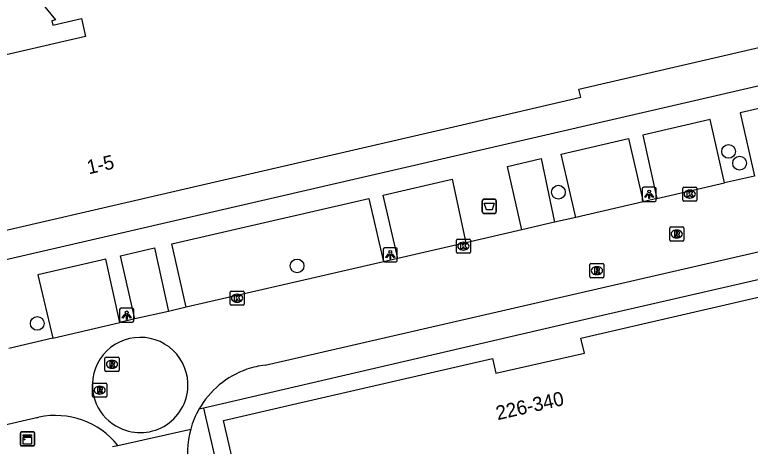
# Model space of a CAD drawing. Extents: x 156414 to 157775, y 382335 to 383765.
# Drawn here: x 156968.2 to 157020.5, y 383422.4 to 383453.1 of the extents above; entities that cross this region are included whole.
import ezdxf

# ---------------------------------------------------------------- set-up
doc = ezdxf.new("R2010")
doc.units = 0
for name, color, linetype in [('IMGEO_Afval_apart_plaats', 7, 'Continuous'), ('IMGEO_Boom', 7, 'Continuous'), ('IMGEO_Kast', 7, 'Continuous'), ('IMGEO_Kolk', 7, 'Continuous'), ('IMGEO_Lichtpunt', 7, 'Continuous'), ('IMGEO_Pand', 7, 'Continuous'), ('IMGEO_Pand_nummerreeks', 7, 'Continuous'), ('IMGEO_Rijbaan_lokaal_gesloten', 7, 'Continuous'), ('IMGEO_Rijbaan_lokaal_open', 7, 'Continuous'), ('IMGEO_Rioolput', 7, 'Continuous'), ('IMGEO_Voetpad_open', 7, 'Continuous')]:
    doc.layers.add(name, color=color, linetype=linetype)

msp = doc.modelspace()

# ---------------------------------------------------------------- linework, layer by layer
at = {"layer": 'IMGEO_Afval_apart_plaats'}
for p, q in [((157001.425, 383439.068), (157001.425, 383439.868)), ((157001.425, 383439.868), (157001.425, 383439.068)), ((157001.525, 383439.968), (157002.315, 383439.968)), ((157002.315, 383439.968), (157001.525, 383439.968)), ((157002.415, 383439.868), (157002.415, 383439.068)), ((157002.415, 383439.068), (157002.415, 383439.868)), ((157002.315, 383438.968), (157001.525, 383438.968)), ((157001.525, 383438.968), (157002.315, 383438.968))]:
    msp.add_line(p, q, dxfattribs=at)
msp.add_lwpolyline([(157001.568, 383439.682), (157002.272, 383439.682), (157002.123, 383439.212), (157001.717, 383439.212), (157001.568, 383439.682)], dxfattribs=at)
for centre, start, end in [((157001.525, 383439.868), 90, 180), ((157001.525, 383439.868), 90, 180), ((157002.315, 383439.868), 0, 90), ((157002.315, 383439.868), 360, 90), ((157001.525, 383439.068), 180, 270), ((157001.525, 383439.068), 180, 270), ((157002.315, 383439.068), 270, 0), ((157002.315, 383439.068), 270, 0)]:
    msp.add_arc(centre, 0.1, start, end, dxfattribs=at)
at = {"layer": 'IMGEO_Boom'}
for centre in [(157018.946, 383443.377), (157019.724, 383442.536), (157006.836, 383440.472), (156988.255, 383435.231), (156969.779, 383431.145)]:
    msp.add_circle(centre, 0.489, dxfattribs=at)
at = {"layer": 'IMGEO_Kast'}
for p, q in [((156968.583, 383422.502), (156968.583, 383423.343)), ((156968.583, 383423.343), (156968.583, 383422.502)), ((156968.658, 383423.427), (156969.499, 383423.427)), ((156969.499, 383423.427), (156968.658, 383423.427)), ((156969.583, 383423.352), (156969.583, 383422.511)), ((156969.583, 383422.511), (156969.583, 383423.352)), ((156969.508, 383422.427), (156968.667, 383422.427)), ((156968.667, 383422.427), (156969.508, 383422.427))]:
    msp.add_line(p, q, dxfattribs=at)
for points in [[(156968.778, 383423.217), (156969.378, 383423.217), (156969.378, 383423.132), (156968.778, 383423.132), (156968.778, 383423.217)], [(156968.778, 383423.042), (156969.378, 383423.042), (156969.378, 383422.553), (156968.778, 383422.553), (156968.778, 383423.042)]]:
    msp.add_lwpolyline(points, dxfattribs=at)
msp.add_circle((156968.862, 383422.891), 0.0377, dxfattribs=at)
for centre, start, end in [((156968.661, 383423.349), 92.4484, 184.2845), ((156968.661, 383423.349), 92.4484, 184.2845), ((156969.505, 383423.349), 2.4484, 94.2845), ((156969.505, 383423.349), 2.4484, 94.2845), ((156968.661, 383422.505), 182.4484, 274.2845), ((156968.661, 383422.505), 182.4484, 274.2845), ((156969.505, 383422.505), 272.4484, 4.2845), ((156969.505, 383422.505), 272.4484, 4.2845)]:
    msp.add_arc(centre, 0.0779, start, end, dxfattribs=at)
at = {"layer": 'IMGEO_Kolk'}
for p, q in [((157015.679, 383439.909), (157015.679, 383440.761)), ((157015.754, 383440.835), (157016.606, 383440.835)), ((157016.167, 383440.615), (157016.192, 383440.615)), ((157016.68, 383440.761), (157016.68, 383439.909)), ((157016.606, 383439.835), (157015.754, 383439.835)), ((157016.19, 383440.055), (157016.165, 383440.055)), ((156999.583, 383436.208), (156999.583, 383437.06)), ((156999.658, 383437.134), (157000.51, 383437.134)), ((157000.071, 383436.914), (157000.096, 383436.914)), ((157000.584, 383437.06), (157000.584, 383436.208)), ((157000.094, 383436.354), (157000.069, 383436.354)), ((157000.51, 383436.134), (156999.658, 383436.134)), ((156983.488, 383432.507), (156983.488, 383433.359)), ((156983.563, 383433.433), (156984.415, 383433.433)), ((156983.976, 383433.213), (156984.001, 383433.213)), ((156984.489, 383433.359), (156984.489, 383432.507)), ((156983.999, 383432.653), (156983.974, 383432.653)), ((156984.415, 383432.433), (156983.563, 383432.433))]:
    msp.add_line(p, q, dxfattribs=at)
for points in [[(157015.679, 383439.909), (157015.679, 383440.761)], [(157015.754, 383440.835), (157016.606, 383440.835)], [(157016, 383440.535), (157016.123, 383440.535), (157016.123, 383440.384), (157016.253, 383440.535), (157016.417, 383440.535), (157016.271, 383440.384), (157016.424, 383440.135), (157016.272, 383440.135), (157016.187, 383440.299), (157016.123, 383440.232), (157016.123, 383440.135), (157016, 383440.135), (157016, 383440.535)], [(157016.68, 383440.761), (157016.68, 383439.909)], [(157016.606, 383439.835), (157015.754, 383439.835)], [(156999.583, 383436.208), (156999.583, 383437.06)], [(156999.658, 383437.134), (157000.51, 383437.134)], [(156999.904, 383436.834), (157000.027, 383436.834), (157000.027, 383436.683), (157000.157, 383436.834), (157000.321, 383436.834), (157000.175, 383436.683), (157000.328, 383436.434), (157000.176, 383436.434), (157000.091, 383436.598), (157000.027, 383436.531), (157000.027, 383436.434), (156999.904, 383436.434), (156999.904, 383436.834)], [(157000.584, 383437.06), (157000.584, 383436.208)], [(157000.51, 383436.134), (156999.658, 383436.134)], [(156983.488, 383432.507), (156983.488, 383433.359)], [(156983.563, 383433.433), (156984.415, 383433.433)], [(156983.809, 383433.133), (156983.932, 383433.133), (156983.932, 383432.982), (156984.062, 383433.133), (156984.226, 383433.133), (156984.08, 383432.982), (156984.233, 383432.733), (156984.081, 383432.733), (156983.996, 383432.897), (156983.932, 383432.83), (156983.932, 383432.733), (156983.809, 383432.733), (156983.809, 383433.133)], [(156984.489, 383433.359), (156984.489, 383432.507)], [(156984.415, 383432.433), (156983.563, 383432.433)]]:
    msp.add_lwpolyline(points, dxfattribs=at)
for centre, start, end in [((157015.756, 383440.759), 91.552, 178.448), ((157015.756, 383440.759), 91.552, 178.448), ((157016.604, 383440.759), 1.552, 88.448), ((157016.604, 383440.759), 1.552, 88.448), ((157015.756, 383439.911), 181.552, 268.448), ((157015.756, 383439.911), 181.552, 268.448), ((157016.604, 383439.911), 271.552, 358.448), ((157016.604, 383439.911), 271.552, 358.448), ((156999.66, 383437.058), 91.552, 178.448), ((156999.66, 383437.058), 91.552, 178.448), ((157000.508, 383437.058), 1.552, 88.448), ((157000.508, 383437.058), 1.552, 88.448), ((156999.66, 383436.21), 181.552, 268.448), ((156999.66, 383436.21), 181.552, 268.448), ((157000.508, 383436.21), 271.552, 358.448), ((157000.508, 383436.21), 271.552, 358.448), ((156983.565, 383433.357), 91.552, 178.448), ((156983.565, 383433.357), 91.552, 178.448), ((156984.413, 383433.357), 1.552, 88.448), ((156984.413, 383433.357), 1.552, 88.448), ((156983.565, 383432.509), 181.552, 268.448), ((156983.565, 383432.509), 181.552, 268.448), ((156984.413, 383432.509), 271.552, 358.448), ((156984.413, 383432.509), 271.552, 358.448)]:
    msp.add_arc(centre, 0.0765, start, end, dxfattribs=at)
for centre, major_axis, ratio, start_param, end_param in [((157016.166, 383440.335), (-0.387, 0.002), 0.722429, 4.712389, 7.853982), ((157016.191, 383440.335), (-0.39, 0.002), 0.717154, 1.570796, 4.712389), ((157000.07, 383436.634), (-0.387, 0.002), 0.722429, 4.712389, 7.853982), ((157000.095, 383436.634), (-0.39, 0.002), 0.717154, 1.570796, 4.712389), ((156983.975, 383432.933), (-0.387, 0.002), 0.722429, 4.712389, 7.853982), ((156984, 383432.933), (-0.39, 0.002), 0.717154, 1.570796, 4.712389)]:
    msp.add_ellipse(centre, major_axis=major_axis, ratio=ratio, start_param=start_param, end_param=end_param, dxfattribs=at)
at = {"layer": 'IMGEO_Lichtpunt'}
for p, q in [((157012.79, 383440.723), (157012.79, 383439.916)), ((157012.79, 383440.723), (157012.79, 383439.916)), ((157013.692, 383440.818), (157012.884, 383440.818)), ((157013.692, 383440.818), (157012.884, 383440.818)), ((157013.786, 383439.916), (157013.786, 383440.723)), ((157013.786, 383439.916), (157013.786, 383440.723)), ((157012.884, 383439.822), (157013.692, 383439.822)), ((157012.884, 383439.822), (157013.692, 383439.822)), ((156994.387, 383436.427), (156994.387, 383435.62)), ((156994.387, 383436.427), (156994.387, 383435.62)), ((156995.289, 383436.522), (156994.481, 383436.522)), ((156995.289, 383436.522), (156994.481, 383436.522)), ((156995.383, 383435.62), (156995.383, 383436.427)), ((156995.383, 383435.62), (156995.383, 383436.427)), ((156994.481, 383435.526), (156995.289, 383435.526)), ((156994.481, 383435.526), (156995.289, 383435.526)), ((156975.637, 383432.13), (156975.637, 383431.323)), ((156975.637, 383432.13), (156975.637, 383431.323)), ((156976.539, 383432.225), (156975.731, 383432.225)), ((156976.539, 383432.225), (156975.731, 383432.225)), ((156976.633, 383431.323), (156976.633, 383432.13)), ((156976.633, 383431.323), (156976.633, 383432.13)), ((156975.731, 383431.229), (156976.539, 383431.229)), ((156975.731, 383431.229), (156976.539, 383431.229))]:
    msp.add_line(p, q, dxfattribs=at)
for points in [[(157013.164, 383440.387), (157013.203, 383440.359), (157013.015, 383440.097), (157012.977, 383440.124), (157013.164, 383440.387)], [(157013.376, 383440.359), (157013.414, 383440.386), (157013.601, 383440.124), (157013.562, 383440.096), (157013.376, 383440.359)], [(157013.266, 383440.339), (157013.313, 383440.339), (157013.313, 383440.017), (157013.266, 383440.017), (157013.266, 383440.339)], [(156994.761, 383436.091), (156994.8, 383436.063), (156994.612, 383435.801), (156994.574, 383435.828), (156994.761, 383436.091)], [(156994.863, 383436.043), (156994.91, 383436.043), (156994.91, 383435.721), (156994.863, 383435.721), (156994.863, 383436.043)], [(156994.973, 383436.063), (156995.011, 383436.09), (156995.198, 383435.828), (156995.159, 383435.8), (156994.973, 383436.063)], [(156976.011, 383431.794), (156976.05, 383431.766), (156975.862, 383431.504), (156975.824, 383431.531), (156976.011, 383431.794)], [(156976.113, 383431.746), (156976.16, 383431.746), (156976.16, 383431.424), (156976.113, 383431.424), (156976.113, 383431.746)], [(156976.223, 383431.766), (156976.261, 383431.793), (156976.448, 383431.531), (156976.409, 383431.503), (156976.223, 383431.766)]]:
    msp.add_lwpolyline(points, dxfattribs=at)
for centre in [(157013.289, 383440.521), (156994.886, 383436.225), (156976.136, 383431.928)]:
    msp.add_circle(centre, 0.0994, dxfattribs=at)
for centre, start, end in [((157012.884, 383440.723), 90, 180), ((157012.884, 383440.723), 90, 180), ((157013.692, 383440.723), 0, 90), ((157013.692, 383440.723), 0, 90), ((157012.884, 383439.916), 180, 270), ((157012.884, 383439.916), 180, 270), ((157013.692, 383439.916), 270, 0), ((157013.692, 383439.916), 270, 360), ((156994.481, 383436.427), 90, 180), ((156994.481, 383436.427), 90, 180), ((156995.289, 383436.427), 0, 90), ((156995.289, 383436.427), 0, 90), ((156994.481, 383435.62), 180, 270), ((156994.481, 383435.62), 180, 270), ((156995.289, 383435.62), 270, 0), ((156995.289, 383435.62), 270, 360), ((156975.731, 383432.13), 90, 180), ((156975.731, 383432.13), 90, 180), ((156976.539, 383432.13), 0, 90), ((156976.539, 383432.13), 0, 90), ((156975.731, 383431.323), 180, 270), ((156975.731, 383431.323), 180, 270), ((156976.539, 383431.323), 270, 0), ((156976.539, 383431.323), 270, 360)]:
    msp.add_arc(centre, 0.0946, start, end, dxfattribs=at)
at = {"layer": 'IMGEO_Pand'}
for points in [[(156963.363, 383462.091), (156971.081, 383452.728), (156970.811, 383452.65), (156970.883, 383452.34), (156972.925, 383452.818), (156973.217, 383451.551), (156941.493, 383444.229), (156940.943, 383443.777), (156920.988, 383427.397), (156920.686, 383427.317), (156920.744, 383427.062), (156920.767, 383426.96), (156944.706, 383432.491), (156981.194, 383440.926), (157000, 383445.274), (157008.425, 383447.222), (157008.294, 383447.787), (157030.11, 383452.841)], [(156989.669, 383395.601), (156989.384, 383396.829), (156983.022, 383424.241), (156987.626, 383425.302), (157002.147, 383428.649), (157002.394, 383427.593), (157008.69, 383429.029), (157008.443, 383430.101), (157029.976, 383435.068), (157034.566, 383436.127), (157040.896, 383408.745), (157041.185, 383407.495)]]:
    msp.add_lwpolyline(points, dxfattribs=at)
at = {"layer": 'IMGEO_Rijbaan_lokaal_gesloten'}
for points in [[(157020.787, 383441.609), (157018.654, 383441.136)], [(157013.833, 383440.015), (157018.654, 383441.136)], [(157013.833, 383440.015), (157012.875, 383439.795)], [(156985.993, 383428.175), (157036.197, 383439.716)], [(157012.875, 383439.795), (157008.073, 383438.674)], [(157006.565, 383438.333), (157004.236, 383437.792)], [(157008.073, 383438.674), (157006.565, 383438.333)], [(157004.236, 383437.792), (157000.244, 383436.881)], [(157000.244, 383436.881), (156995.428, 383435.76)], [(156995.428, 383435.76), (156994.401, 383435.53)], [(156994.401, 383435.53), (156989.556, 383434.417), (156987.59, 383433.948), (156980.357, 383432.302)], [(156979.122, 383431.997), (156976.715, 383431.459)], [(156980.357, 383432.302), (156979.122, 383431.997)], [(156976.715, 383431.459), (156975.656, 383431.205)], [(156970.88, 383430.098), (156975.656, 383431.205)], [(156970.88, 383430.098), (156967.763, 383429.361)], [(156915.211, 383411.668), (156917.599, 383412.389), (156969.627, 383424.417), (156969.718, 383424.439), (156969.809, 383424.46), (156969.9, 383424.48)], [(156975.505, 383422.465), (156980.689, 383423.626)], [(156975.121, 383422.379), (156975.505, 383422.465)]]:
    msp.add_lwpolyline(points, dxfattribs=at)
for centre, radius, start, end in [((156986.737, 383421.941), 6.278, 109.0267, 150.4224), ((156986.706, 383422.078), 6.139, 96.6725, 109.1754), ((156986.768, 383421.927), 6.312, 150.4527, 164.3882), ((156971.047, 383418.866), 5.73, 38.9103, 101.5426), ((156986.743, 383421.936), 6.285, 164.3982, 191.9226)]:
    msp.add_arc(centre, radius, start, end, dxfattribs=at)
at = {"layer": 'IMGEO_Rijbaan_lokaal_open'}
for centre, radius, start, end in [((156977.065, 383426.769), 3.371, 102.6409, 203.6577), ((156977.109, 383426.764), 3.385, 2.5025, 103.3537), ((156977.108, 383426.764), 3.386, 244.2588, 2.5089), ((156977.064, 383426.767), 3.37, 203.6402, 244.9628)]:
    msp.add_arc(centre, radius, start, end, dxfattribs=at)
at = {"layer": 'IMGEO_Rioolput'}
for p, q in [((157014.753, 383437.072), (157014.753, 383437.924)), ((157014.828, 383437.998), (157015.68, 383437.998)), ((157015.241, 383437.778), (157015.266, 383437.778)), ((157015.754, 383437.924), (157015.754, 383437.072)), ((157015.264, 383437.218), (157015.239, 383437.218)), ((157015.68, 383436.998), (157014.828, 383436.998)), ((157009.076, 383434.468), (157009.076, 383435.32)), ((157009.151, 383435.394), (157010.003, 383435.394)), ((157009.564, 383435.174), (157009.589, 383435.174)), ((157010.077, 383435.32), (157010.077, 383434.468)), ((157009.587, 383434.614), (157009.562, 383434.614)), ((157010.003, 383434.394), (157009.151, 383434.394)), ((156974.592, 383427.807), (156974.592, 383428.659)), ((156974.667, 383428.733), (156975.519, 383428.733)), ((156975.08, 383428.513), (156975.105, 383428.513)), ((156975.593, 383428.659), (156975.593, 383427.807)), ((156975.103, 383427.953), (156975.078, 383427.953)), ((156975.519, 383427.733), (156974.667, 383427.733)), ((156973.715, 383425.969), (156973.715, 383426.821)), ((156973.79, 383426.895), (156974.642, 383426.895)), ((156974.716, 383426.821), (156974.716, 383425.969)), ((156974.203, 383426.675), (156974.228, 383426.675)), ((156974.642, 383425.895), (156973.79, 383425.895)), ((156974.226, 383426.115), (156974.201, 383426.115))]:
    msp.add_line(p, q, dxfattribs=at)
for points in [[(157014.753, 383437.072), (157014.753, 383437.924)], [(157014.828, 383437.998), (157015.68, 383437.998)], [(157015.754, 383437.924), (157015.754, 383437.072)], [(157015.342, 383437.696), (157015.09, 383437.698), (157015.09, 383437.298)], [(157015.09, 383437.298), (157015.214, 383437.298), (157015.214, 383437.46), (157015.225, 383437.46)], [(157015.268, 383437.617), (157015.214, 383437.617), (157015.214, 383437.536)], [(157015.214, 383437.536), (157015.266, 383437.536)], [(157015.272, 383437.431), (157015.343, 383437.298), (157015.483, 383437.298), (157015.418, 383437.424)], [(157015.68, 383436.998), (157014.828, 383436.998)], [(157009.076, 383434.468), (157009.076, 383435.32)], [(157009.151, 383435.394), (157010.003, 383435.394)], [(157010.077, 383435.32), (157010.077, 383434.468)], [(157009.665, 383435.092), (157009.413, 383435.094), (157009.413, 383434.694)], [(157009.413, 383434.694), (157009.537, 383434.694), (157009.537, 383434.856), (157009.548, 383434.856)], [(157009.591, 383435.013), (157009.537, 383435.013), (157009.537, 383434.932)], [(157009.537, 383434.932), (157009.589, 383434.932)], [(157009.595, 383434.827), (157009.666, 383434.694), (157009.806, 383434.694), (157009.741, 383434.82)], [(157010.003, 383434.394), (157009.151, 383434.394)], [(156974.592, 383427.807), (156974.592, 383428.659)], [(156974.667, 383428.733), (156975.519, 383428.733)], [(156975.181, 383428.431), (156974.929, 383428.433), (156974.929, 383428.033)], [(156975.107, 383428.352), (156975.053, 383428.352), (156975.053, 383428.271)], [(156975.593, 383428.659), (156975.593, 383427.807)], [(156974.929, 383428.033), (156975.053, 383428.033), (156975.053, 383428.195), (156975.064, 383428.195)], [(156975.053, 383428.271), (156975.105, 383428.271)], [(156975.111, 383428.166), (156975.182, 383428.033), (156975.322, 383428.033), (156975.257, 383428.159)], [(156975.519, 383427.733), (156974.667, 383427.733)], [(156973.715, 383425.969), (156973.715, 383426.821)], [(156973.79, 383426.895), (156974.642, 383426.895)], [(156974.716, 383426.821), (156974.716, 383425.969)], [(156974.304, 383426.593), (156974.052, 383426.595), (156974.052, 383426.195)], [(156974.052, 383426.195), (156974.176, 383426.195), (156974.176, 383426.357), (156974.187, 383426.357)], [(156974.23, 383426.514), (156974.176, 383426.514), (156974.176, 383426.433)], [(156974.176, 383426.433), (156974.228, 383426.433)], [(156974.234, 383426.328), (156974.305, 383426.195), (156974.445, 383426.195), (156974.38, 383426.321)], [(156974.642, 383425.895), (156973.79, 383425.895)]]:
    msp.add_lwpolyline(points, dxfattribs=at)
for centre, radius, start, end in [((157014.83, 383437.922), 0.0765, 91.552, 178.448), ((157014.83, 383437.922), 0.0765, 91.552, 178.448), ((157015.678, 383437.922), 0.0765, 1.552, 88.448), ((157015.678, 383437.922), 0.0765, 1.552, 88.448), ((157015.224, 383437.407), 0.0533, 26.0293, 88.6989), ((157015.25, 383437.725), 0.19, 274.7715, 282.9687), ((157015.274, 383437.521), 0.0964, 77.0061, 93.1865), ((157015.288, 383437.578), 0.0378, 276.6634, 79.6772), ((157015.341, 383437.586), 0.109, 350.3612, 89.416), ((157015.339, 383437.586), 0.112, 277.5842, 350.9817), ((157015.323, 383437.371), 0.108, 29.5134, 73.7905), ((157014.83, 383437.074), 0.0765, 181.552, 268.448), ((157014.83, 383437.074), 0.0765, 181.552, 268.448), ((157015.678, 383437.074), 0.0765, 271.552, 358.448), ((157015.678, 383437.074), 0.0765, 271.552, 358.448), ((157009.153, 383435.318), 0.0765, 91.552, 178.448), ((157009.153, 383435.318), 0.0765, 91.552, 178.448), ((157010.001, 383435.318), 0.0765, 1.552, 88.448), ((157010.001, 383435.318), 0.0765, 1.552, 88.448), ((157009.547, 383434.803), 0.0533, 26.0293, 88.6989), ((157009.573, 383435.121), 0.19, 274.7715, 282.9687), ((157009.597, 383434.917), 0.0964, 77.0061, 93.1865), ((157009.611, 383434.974), 0.0378, 276.6634, 79.6772), ((157009.664, 383434.982), 0.109, 350.3612, 89.416), ((157009.662, 383434.982), 0.112, 277.5842, 350.9817), ((157009.646, 383434.767), 0.108, 29.5134, 73.7905), ((157009.153, 383434.47), 0.0765, 181.552, 268.448), ((157009.153, 383434.47), 0.0765, 181.552, 268.448), ((157010.001, 383434.47), 0.0765, 271.552, 358.448), ((157010.001, 383434.47), 0.0765, 271.552, 358.448), ((156974.669, 383428.657), 0.0765, 91.552, 178.448), ((156974.669, 383428.657), 0.0765, 91.552, 178.448), ((156975.113, 383428.256), 0.0964, 77.0061, 93.1865), ((156975.127, 383428.313), 0.0378, 276.6634, 79.6772), ((156975.18, 383428.321), 0.109, 350.3612, 89.416), ((156975.517, 383428.657), 0.0765, 1.552, 88.448), ((156975.517, 383428.657), 0.0765, 1.552, 88.448), ((156974.669, 383427.809), 0.0765, 181.552, 268.448), ((156974.669, 383427.809), 0.0765, 181.552, 268.448), ((156975.063, 383428.142), 0.0533, 26.0293, 88.6989), ((156975.089, 383428.46), 0.19, 274.7715, 282.9687), ((156975.178, 383428.321), 0.112, 277.5842, 350.9817), ((156975.162, 383428.106), 0.108, 29.5134, 73.7905), ((156975.517, 383427.809), 0.0765, 271.552, 358.448), ((156975.517, 383427.809), 0.0765, 271.552, 358.448), ((156973.792, 383426.819), 0.0765, 91.552, 178.448), ((156973.792, 383426.819), 0.0765, 91.552, 178.448), ((156974.64, 383426.819), 0.0765, 1.552, 88.448), ((156974.64, 383426.819), 0.0765, 1.552, 88.448), ((156974.186, 383426.304), 0.0533, 26.0293, 88.6989), ((156974.212, 383426.622), 0.19, 274.7715, 282.9687), ((156974.236, 383426.418), 0.0964, 77.0061, 93.1865), ((156974.25, 383426.475), 0.0378, 276.6634, 79.6772), ((156974.303, 383426.483), 0.109, 350.3612, 89.416), ((156974.301, 383426.483), 0.112, 277.5842, 350.9817), ((156974.285, 383426.268), 0.108, 29.5134, 73.7905), ((156973.792, 383425.971), 0.0765, 181.552, 268.448), ((156973.792, 383425.971), 0.0765, 181.552, 268.448), ((156974.64, 383425.971), 0.0765, 271.552, 358.448), ((156974.64, 383425.971), 0.0765, 271.552, 358.448)]:
    msp.add_arc(centre, radius, start, end, dxfattribs=at)
for centre, major_axis, ratio, start_param, end_param in [((157015.24, 383437.498), (-0.387, 0.002), 0.722429, 4.712389, 7.853982), ((157015.265, 383437.498), (-0.39, 0.002), 0.717154, 1.570796, 4.712389), ((157009.563, 383434.894), (-0.387, 0.002), 0.722429, 4.712389, 7.853982), ((157009.588, 383434.894), (-0.39, 0.002), 0.717154, 1.570796, 4.712389), ((156975.079, 383428.233), (-0.387, 0.002), 0.722429, 4.712389, 7.853982), ((156975.104, 383428.233), (-0.39, 0.002), 0.717154, 1.570796, 4.712389), ((156974.202, 383426.395), (-0.387, 0.002), 0.722429, 4.712389, 7.853982), ((156974.227, 383426.395), (-0.39, 0.002), 0.717154, 1.570796, 4.712389)]:
    msp.add_ellipse(centre, major_axis=major_axis, ratio=ratio, start_param=start_param, end_param=end_param, dxfattribs=at)
at = {"layer": 'IMGEO_Voetpad_open'}
for points in [[(157033.666, 383450.927), (156911.382, 383422.7)], [(157025.619, 383442.737), (157024.576, 383447.232), (157019.772, 383446.126), (157020.787, 383441.609)], [(157018.654, 383441.136), (157017.624, 383445.632), (157012.847, 383444.532), (157013.833, 383440.015)], [(157008.073, 383438.674), (157007.032, 383443.178), (157011.826, 383444.297), (157012.875, 383439.795)], [(157004.236, 383437.792), (157003.221, 383442.306), (157005.623, 383442.86), (157006.565, 383438.333)], [(156995.428, 383435.76), (156994.383, 383440.27), (156999.272, 383441.396), (157000.244, 383436.881)], [(156980.357, 383432.302), (156979.35, 383436.791), (156986.549, 383438.448), (156988.514, 383438.918), (156993.348, 383440.031), (156994.401, 383435.53)], [(157036.633, 383437.82), (157009.974, 383431.71), (156981.613, 383425.118)], [(156976.715, 383431.459), (156975.699, 383435.951), (156978.111, 383436.506), (156979.122, 383431.997)], [(156975.656, 383431.205), (156974.66, 383435.712), (156969.823, 383434.599), (156970.88, 383430.098)], [(156981.613, 383425.118), (156981.277, 383425.04)], [(156988.49, 383395.329), (156981.613, 383425.118)]]:
    msp.add_lwpolyline(points, dxfattribs=at)

# ---------------------------------------------------------------- texts
at = {"layer": 'IMGEO_Pand_nummerreeks'}
for s, rotation, p in [('1-5', 13.0313, (156973.437, 383441.737)), ('226-340', 12.8457, (157002.521, 383424.258))]:
    msp.add_text(s, height=1, rotation=rotation, dxfattribs=at).set_placement(p)

doc.saveas('drawing.dxf')
